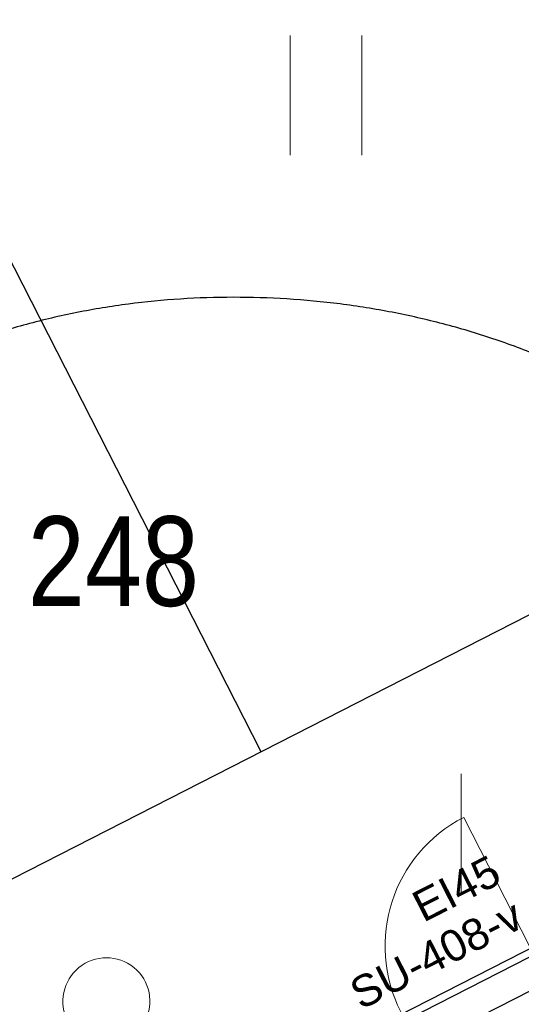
# Model space of a CAD drawing. Header units: metres. Extents: x 538891 to 1080079, y 6588829 to 13178720.
# Tile 509 of 1056: x 539900.48 to 539903.67, y 6589163.93 to 6589170.2. Entities that reach past the tile are written whole.
import ezdxf

# ---------------------------------------------------------------- set-up
doc = ezdxf.new("R2010")
doc.units = ezdxf.units.M
doc.header["$LTSCALE"] = 0.4
doc.linetypes.add('DASHED', pattern=[52.916667, 26.458333, -26.458333])
for name, color, linetype in [('AR', 7, 'Continuous'), ('DENDRO', 7, 'Continuous'), ('GEO', 7, 'Continuous'), ('KINO_GRID', 7, 'Continuous')]:
    doc.layers.add(name, color=color, linetype=linetype)
doc.styles.add('Arial', font='arial.ttf')
doc.styles.add('Arial Narrow', font='ARIALN.TTF')

# ---------------------------------------------------------------- blocks, each defined once
blk = doc.blocks.new('LEHTP1')
at = {"color": 252, "linetype": 'Continuous', "lineweight": 9, "true_color": 0x888888}
for p, q in [((-0.48, 1.96), (-0.48, 1.9)), ((0.48, 1.96), (0.48, 1.9)), ((0.48, 0.95), (-0.48, 0.95)), ((0, 0), (0, 0.95)), ((0.76, 0), (0, 0))]:
    blk.add_line(p, q, dxfattribs=at)
for centre, radius, start, end in [((0, 3.04), 0.554, 332.5799, 207.4201), ((-0.38, 2.375), 0.425, 105.2441, 257.079), ((0.38, 2.375), 0.425, 282.921, 74.7559), ((-0.475, 1.425), 0.475, 90, 270), ((0.475, 1.425), 0.475, 270, 90)]:
    blk.add_arc(centre, radius, start, end, dxfattribs=at)
blk = doc.blocks.new('HEIN')
at = {"color": 7, "linetype": 'Continuous', "lineweight": 9}
for p, q in [((-0.455, 0.761), (-0.455, -0.761)), ((0.455, 0.761), (0.455, -0.761))]:
    blk.add_line(p, q, dxfattribs=at)

msp = doc.modelspace()

# ---------------------------------------------------------------- linework, layer by layer
at = {"layer": 'AR', "color": 255, "linetype": 'Continuous', "lineweight": 25}
for p, q in [((539902.0168, 6589165.5378), (539899.38, 6589170.7038)), ((539906.5148, 6589167.8335), (539893.1544, 6589161.0144))]:
    msp.add_line(p, q, dxfattribs=at)
at = {"layer": 'AR', "color": 235, "linetype": 'DASHED', "lineweight": 25, "true_color": 0xa6447a}
msp.add_line((539908.2696, 6589166.5511), (539902.0215, 6589163.3621), dxfattribs=at)
at = {"layer": 'AR', "color": 7, "linetype": 'Continuous', "lineweight": 9}
msp.add_line((539903.7256, 6589164.3015), (539903.3073, 6589165.1209), dxfattribs=at)
at = {"layer": 'AR', "color": 143, "linetype": 'Continuous', "lineweight": 25, "true_color": 0x84a8b9, "flags": 128}
msp.add_lwpolyline([(539892.9372, 6589158.7782), (539907.9632, 6589166.4475), (539907.9618, 6589166.4502), (539908.1043, 6589166.5229), (539905.7949, 6589171.0476), (539905.6524, 6589170.9749), (539905.5069, 6589171.2599), (539905.6494, 6589171.3326), (539903.19, 6589176.1513), (539903.0475, 6589176.0785), (539902.902, 6589176.3636), (539903.0445, 6589176.4363), (539900.5851, 6589181.2549)], dxfattribs=at)
at = {"layer": 'AR', "color": 7, "linetype": 'Continuous', "lineweight": 9, "flags": 128}
msp.add_lwpolyline([(539892.9372, 6589158.7782), (539907.9632, 6589166.4475), (539907.9618, 6589166.4502), (539908.1043, 6589166.5229), (539905.7949, 6589171.0476), (539905.6524, 6589170.9749), (539905.5069, 6589171.2599), (539905.6494, 6589171.3326), (539903.19, 6589176.1513), (539903.0475, 6589176.0785), (539902.902, 6589176.3636), (539903.0445, 6589176.4363), (539900.5851, 6589181.2549)], dxfattribs=at)
at = {"layer": 'AR', "color": 253, "linetype": 'Continuous', "lineweight": 25, "true_color": 0x92b4ad, "flags": 128}
msp.add_lwpolyline([(539903.9747, 6589159.711), (539907.0743, 6589161.293), (539909.8666, 6589162.7182), (539909.7939, 6589162.8606), (539909.9364, 6589162.9334), (539908.2725, 6589166.1934), (539908.13, 6589166.1206), (539908.0732, 6589166.232), (539902.1813, 6589163.2247)], close=True, dxfattribs=at)
at = {"layer": 'AR', "color": 7, "linetype": 'Continuous', "lineweight": 9, "flags": 128}
msp.add_lwpolyline([(539903.9747, 6589159.711), (539907.0743, 6589161.293), (539909.8666, 6589162.7182), (539909.7939, 6589162.8606), (539909.9364, 6589162.9334), (539908.2725, 6589166.1934), (539908.13, 6589166.1206), (539908.0732, 6589166.232), (539902.1813, 6589163.2247)], close=True, dxfattribs=at)
at = {"layer": 'AR', "color": 255, "linetype": 'Continuous', "lineweight": 25}
msp.add_arc((539899.1186, 6589165.8268), 6.75, 39.14132, 194.93832, dxfattribs=at)
at = {"layer": 'AR', "color": 7, "linetype": 'Continuous', "lineweight": 9}
msp.add_arc((539903.7256, 6589164.3015), 0.92, 117.03983, 207.03983, dxfattribs=at)
at = {"layer": 'DENDRO', "color": 5, "linetype": 'Continuous', "lineweight": 25, "true_color": 0x0000ff}
msp.add_open_spline([(539904.1778, 6589158.9822), (539902.9656, 6589158.3746), (539900.2461, 6589158.5151), (539897.96, 6589159.9737), (539896.7198, 6589162.3595), (539896.858, 6589165.0332), (539898.3374, 6589167.2785), (539900.7617, 6589168.4936), (539903.4813, 6589168.3531), (539905.7674, 6589166.8945), (539907.0075, 6589164.5087), (539906.8694, 6589161.835), (539905.3899, 6589159.5897), (539904.1778, 6589158.9822)], degree=2, dxfattribs=at)
at = {"layer": 'DENDRO', "color": 82, "linetype": 'Continuous', "lineweight": 25, "true_color": 0x33cc00}
msp.add_open_spline([(539893.8121, 6589159.0983), (539893.7434, 6589159.1216), (539893.6747, 6589159.145), (539892.9869, 6589159.3862), (539891.1572, 6589159.6654), (539888.4866, 6589158.4411), (539885.5451, 6589157.3971), (539882.5673, 6589157.4149), (539880.4579, 6589158.6217), (539879.0958, 6589159.832), (539877.4884, 6589161.5239), (539875.7359, 6589162.7565), (539874.0064, 6589163.5551), (539872.0916, 6589164.2529), (539871.04, 6589164.1448), (539870.7384, 6589163.4667), (539870.6736, 6589162.5152), (539871.0111, 6589159.8283), (539872.4686, 6589156.6032), (539876.4551, 6589150.405), (539880.4313, 6589142.3133), (539883.4357, 6589136.069), (539886.65, 6589131.8213), (539889.6758, 6589128.0089), (539891.6422, 6589123.7091), (539892.6854, 6589121.9346), (539894.9559, 6589119.083), (539899.4507, 6589118.4526), (539902.4132, 6589119.2024), (539903.4975, 6589120.9997), (539904.0299, 6589121.9681), (539904.9744, 6589123.0691), (539906.8939, 6589123.6435), (539908.5817, 6589124.1163), (539909.2062, 6589124.9889), (539908.8206, 6589126.4423), (539907.9211, 6589128.2423), (539907.3166, 6589130.0189), (539907.9536, 6589131.664), (539909.206, 6589132.9269), (539910.0734, 6589134.09), (539910.2183, 6589135.4872), (539910.1242, 6589137.3281), (539909.7241, 6589140.2997), (539907.9987, 6589143.8429), (539904.8625, 6589145.9332), (539902.1696, 6589146.7782), (539898.4952, 6589147.1704), (539894.6027, 6589147.6734), (539892.2931, 6589147.7161), (539890.9385, 6589146.9877), (539890.5185, 6589145.8464), (539890.375, 6589144.12), (539890.5355, 6589141.8612), (539890.1164, 6589140.2368), (539888.2792, 6589140.1754), (539886.2593, 6589140.9765), (539884.6257, 6589142.2344), (539883.4829, 6589144.0283), (539883.3842, 6589146.4675), (539884.263, 6589149.2079), (539886.6505, 6589150.3674), (539890.039, 6589151.0124), (539893.8765, 6589152.7578), (539896.4616, 6589154.2315), (539898.6752, 6589155.7963), (539898.5791, 6589158.6152), (539898.2775, 6589160.1277), (539896.808, 6589160.1337), (539895.0583, 6589159.4249), (539894.0007, 6589159.1478), (539893.9064, 6589159.123), (539893.8121, 6589159.0983)], degree=2, knots=[0, 0, 0, 0.001482, 0.001482, 0.016366, 0.031249, 0.046133, 0.061016, 0.0759, 0.090783, 0.105667, 0.12055, 0.135433, 0.150317, 0.1652, 0.180084, 0.194967, 0.209851, 0.224734, 0.239618, 0.254501, 0.269384, 0.284268, 0.299151, 0.314035, 0.328918, 0.343802, 0.358685, 0.373569, 0.388452, 0.403335, 0.418219, 0.433102, 0.447986, 0.462869, 0.477753, 0.492636, 0.50752, 0.522403, 0.537286, 0.55217, 0.567053, 0.581937, 0.59682, 0.611704, 0.626587, 0.641471, 0.656354, 0.671237, 0.686121, 0.701004, 0.715888, 0.730771, 0.745655, 0.760538, 0.775422, 0.790305, 0.805188, 0.820072, 0.834955, 0.849839, 0.864722, 0.879606, 0.894489, 0.909373, 0.924256, 0.939139, 0.954023, 0.968906, 0.98379, 0.998673, 0.998673, 1, 1, 1], dxfattribs=at)
at = {"layer": 'KINO_GRID', "color": 254, "linetype": 'Continuous', "true_color": 0xe6e6e6}
msp.add_solid([(539860.6136, 6589211.7804), (539900.9645, 6589132.7232), (539860.5245, 6589211.7349), (539900.8754, 6589132.6778)], dxfattribs=at)

# ---------------------------------------------------------------- block references
at = {"layer": 'GEO', "color": 8, "true_color": 0x7d7d7d, "xscale": 0.5, "yscale": 0.5, "zscale": 0.5}
for name, p in [('HEIN', (539902.43, 6589169.7158)), ('HEIN', (539903.5184, 6589165.0181)), ('LEHTP1', (539901.032, 6589162.43))]:
    msp.add_blockref(name, p, dxfattribs=at)

# ---------------------------------------------------------------- texts
at = {"layer": 'AR', "color": 235, "true_color": 0xa6447a, "char_height": 0.2, "attachment_point": 1, "rotation": 27.03983, "line_spacing_factor": 1.004016, "style": 'Arial'}
for s, insert in [('EI45', (539902.9582, 6589164.6268)), ('SU-408-v', (539902.5602, 6589164.0708))]:
    msp.add_mtext(s, dxfattribs=dict(at, insert=insert))
at = {"layer": 'DENDRO', "color": 250, "true_color": 0x333333, "insert": (539900.5308, 6589167.037), "char_height": 0.57083, "attachment_point": 1, "line_spacing_factor": 2.63829, "style": 'Arial Narrow'}
msp.add_mtext('248', dxfattribs=at)

doc.saveas('drawing.dxf')
